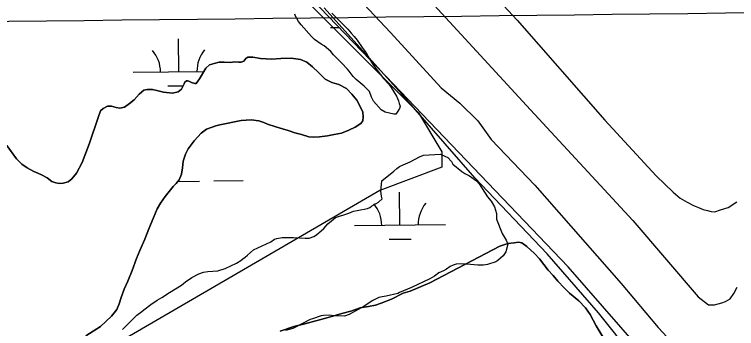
# Model space of a CAD drawing. Extents: x 3694830 to 3732949, y 415201 to 440970.
# Drawn here: x 3705329 to 3706120, y 432475 to 432819 of the extents above; entities that cross this region are included whole.
import ezdxf

# ---------------------------------------------------------------- set-up
doc = ezdxf.new("R2010")
doc.units = 0
for name, color, linetype in [('V-GRID-MAJR', 7, 'Continuous'), ('V-LEVE-TOET', 7, 'Continuous'), ('V-SITE-VEGE', 7, 'Continuous'), ('V-TOPO-SHOR', 7, 'Continuous'), ('V-WETL-SWMP', 7, 'Continuous')]:
    doc.layers.add(name, color=color, linetype=linetype)

msp = doc.modelspace()

# ---------------------------------------------------------------- linework, layer by layer
at = {"layer": 'V-GRID-MAJR'}
msp.add_spline([(3698914.333, 432737.11), (3704206.2600000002, 432798.304), (3709498.1780000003, 432860.268), (3714790.0870000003, 432923.001), (3720081.987, 432986.504), (3725373.878, 433050.776), (3730665.759, 433115.819), (3730665.7600000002, 433115.819)], degree=3, dxfattribs=at)
at = {"layer": 'V-LEVE-TOET'}
for points in [[(3705670.768, 432874.044), (3705740.9, 432799.157), (3705796.585, 432738.42), (3705816.819, 432721.757), (3705836.627, 432702.197), (3705851.4590000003, 432681.829), (3705899.319, 432631.89900000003), (3705993.758, 432524.17), (3706034.165, 432475.927), (3706044.0670000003, 432465.528), (3706056.863, 432453.868), (3706071.295, 432436.819), (3706097.686, 432405.626), (3706166.5700000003, 432330.329)], [(3706164.668, 432272.735), (3706100.3200000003, 432342.62700000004), (3706046.279, 432400.87), (3706006.683, 432444.966), (3705968.758, 432491.95300000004), (3705912.676, 432556.836), (3705833.463, 432640.05), (3705753.458, 432731.55700000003), (3705668.079, 432825.98600000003)]]:
    msp.add_lwpolyline(points, dxfattribs=at)
at = {"layer": 'V-SITE-VEGE'}
for points in [[(3705676.58, 432820.389), (3705694.076, 432802.739), (3705697.7770000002, 432798.332), (3705701.142, 432794.598), (3705704.505, 432790.529), (3705709.879, 432782.732), (3705714.247, 432776.969), (3705717.936, 432770.192), (3705722.298, 432763.08), (3705733.39, 432748.838), (3705739.106, 432742.393), (3705741.795, 432738.663), (3705747.5, 432729.177), (3705749.843, 432724.096), (3705750.509, 432721.39), (3705751.508, 432718.343), (3705750.822, 432715.982), (3705749.12, 432712.947), (3705746.7430000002, 432709.57800000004), (3705744.711, 432709.586), (3705734.9220000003, 432711.994), (3705730.539, 432714.378), (3705722.47, 432723.875), (3705720.123, 432728.28), (3705717.782, 432734.373), (3705716.1010000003, 432736.406), (3705712.0640000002, 432740.48), (3705703.307, 432747.613), (3705699.9420000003, 432751.009), (3705695.573, 432756.772), (3705693.892, 432758.80700000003), (3705687.5, 432765.592), (3705678.413, 432774.755), (3705675.386, 432778.14900000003), (3705668.3170000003, 432784.60000000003), (3705664.946, 432786.306), (3705657.532, 432791.405), (3705654.167, 432794.799), (3705643.069, 432807.349), (3705640.044, 432811.083), (3705636.687, 432816.842), (3705636.022, 432819.20900000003)], [(3705447.321, 432473.951), (3705462.933, 432489.43), (3705468.356, 432493.462), (3705470.7320000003, 432495.48), (3705478.191, 432501.194), (3705485.307, 432505.896), (3705490.39, 432508.91500000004), (3705498.523, 432514.286), (3705511.739, 432522.341), (3705516.146, 432526.04000000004), (3705523.267, 432530.74), (3705530.718, 432534.764), (3705535.793, 432536.434), (3705540.8680000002, 432537.425), (3705551.683, 432538.054), (3705559.805, 432540.722), (3705571.997, 432546.418), (3705576.74, 432549.438), (3705579.114, 432551.118), (3705581.488, 432553.135), (3705584.199, 432555.15), (3705590.646, 432560.868), (3705609.611, 432569.912), (3705613.6780000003, 432572.599), (3705616.3850000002, 432573.601), (3705622.134, 432574.59), (3705634.637, 432574.537), (3705647.478, 432573.805), (3705651.8710000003, 432573.787), (3705656.948, 432575.792), (3705659.998, 432577.469), (3705667.8000000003, 432584.53500000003), (3705672.216, 432589.583), (3705676.285, 432592.946), (3705680.693, 432596.30700000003), (3705695.248, 432601.314), (3705700.325, 432603.317), (3705704.384, 432603.979), (3705715.883, 432606.297), (3705718.253, 432607.298), (3705720.289, 432608.98), (3705727.741, 432613.342), (3705731.813, 432617.043), (3705731.147, 432619.748), (3705730.4960000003, 432625.159), (3705731.559, 432636.64400000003), (3705744.443, 432647.067), (3705747.838, 432650.093), (3705750.89, 432652.447), (3705754.951, 432654.118), (3705762.4020000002, 432657.466), (3705772.5640000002, 432662.83), (3705776.965, 432664.837), (3705795.895, 432665.773), (3705800.617, 432663.72500000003), (3705803.65, 432662.021), (3705807.6890000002, 432657.94800000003), (3705809.366, 432654.898), (3705819.131, 432646.74700000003), (3705822.502, 432644.705), (3705827.561, 432641.979), (3705835.311, 432636.54000000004), (3705838, 432633.148), (3705847.4020000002, 432619.253), (3705851.099, 432614.167), (3705854.789, 432608.068), (3705857.126, 432600.96400000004), (3705857.097, 432594.539), (3705863.452, 432578.966), (3705867.8140000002, 432571.514), (3705869.485, 432567.113), (3705867.421, 432558.673), (3705864.361, 432554.292), (3705858.594, 432549.248), (3705856.561, 432547.904), (3705847.0840000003, 432544.902), (3705843.0270000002, 432544.243), (3705836.6070000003, 432544.271), (3705828.4990000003, 432544.984), (3705817.685, 432545.707), (3705812.955, 432545.387), (3705809.569, 432544.38800000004), (3705806.522, 432542.711), (3705802.454, 432540.026), (3705799.065, 432538.01300000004)], [(3705799.065, 432538.01300000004), (3705793.988, 432535.668), (3705789.241, 432532.309), (3705784.16, 432529.288), (3705763.841, 432519.912), (3705750.974, 432514.223), (3705748.9420000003, 432513.217), (3705736.089, 432510.229), (3705731.6920000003, 432509.572), (3705728.309, 432508.913), (3705725.9390000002, 432507.909), (3705721.536, 432505.56200000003), (3705712.045, 432499.18), (3705695.784, 432490.124), (3705690.372, 432488.45900000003), (3705678.882, 432488.846), (3705674.153, 432489.543), (3705667.393, 432489.233), (3705665.025, 432488.568), (3705655.551, 432485.565), (3705652.842, 432484.564), (3705645.3910000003, 432480.87700000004), (3705633.873, 432474.844), (3705625.753, 432472.51300000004)]]:
    msp.add_lwpolyline(points, dxfattribs=at)
at = {"layer": 'V-TOPO-SHOR'}
for p, q in [((3705580.0269892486, 432767.7350395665), (3705577.2089892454, 432766.74203957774)), ((3705582.450989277, 432770.5390394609), (3705580.0269892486, 432767.7350395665)), ((3705584.467989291, 432772.1390394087), (3705582.450989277, 432770.5390394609)), ((3705590.09598927, 432772.1150394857), (3705584.467989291, 432772.1390394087)), ((3705598.3309892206, 432770.6730396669), (3705590.09598927, 432772.1150394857)), ((3705610.789989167, 432770.01703986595), (3705598.3309892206, 432770.6730396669)), ((3705620.641989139, 432770.5780399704), (3705610.789989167, 432770.01703986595)), ((3705632.0999891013, 432770.93204010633), (3705620.641989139, 432770.5780399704)), ((3705642.143989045, 432769.4820403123), (3705632.0999891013, 432770.93204010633)), ((3705649.3669889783, 432766.4370405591), (3705642.143989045, 432769.4820403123)), ((3705538.386989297, 432760.07303938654), (3705531.503989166, 432748.44403986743)), ((3705542.62298933, 432763.67303926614), (3705538.386989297, 432760.07303938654)), ((3705547.6549893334, 432765.25903925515), (3705542.62298933, 432763.67303926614)), ((3705553.2879893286, 432766.4420392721), (3705547.6549893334, 432765.25903925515)), ((3705558.7149893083, 432766.419039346), (3705553.2879893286, 432766.4420392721)), ((3705565.54798928, 432766.18903944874), (3705558.7149893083, 432766.419039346)), ((3705569.9729892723, 432766.7730394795), (3705565.54798928, 432766.18903944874)), ((3705574.192989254, 432766.5540395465), (3705569.9729892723, 432766.7730394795)), ((3705577.2089892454, 432766.74203957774), (3705574.192989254, 432766.5540395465)), ((3705655.3769888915, 432761.58704087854), (3705649.3669889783, 432766.4370405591)), ((3705662.1839887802, 432755.12604128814), (3705655.3769888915, 432761.58704087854)), ((3705669.1889886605, 432748.06104173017), (3705662.1839887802, 432755.12604128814)), ((3705515.608989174, 432744.6920398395), (3705514.796989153, 432742.8860399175)), ((3705517.423989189, 432746.2920397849), (3705515.608989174, 432744.6920398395)), ((3705518.4289891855, 432746.2880397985), (3705517.423989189, 432746.2920397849)), ((3705520.034989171, 432745.67803985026), (3705518.4289891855, 432746.2880397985)), ((3705522.642989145, 432744.46103994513), (3705520.034989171, 432745.67803985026)), ((3705526.4569891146, 432743.23904005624), (3705522.642989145, 432744.46103994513)), ((3705531.503989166, 432748.44403986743), (3705528.064989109, 432743.23204007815)), ((3705676.609988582, 432744.21104201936), (3705669.1889886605, 432748.06104173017)), ((3705684.439988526, 432742.1680422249), (3705676.609988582, 432744.21104201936)), ((3705474.1689892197, 432736.8270396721), (3705470.5469892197, 432735.8380396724)), ((3705480.1979891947, 432736.60103976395), (3705474.1689892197, 432736.8270396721)), ((3705486.221989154, 432735.1680399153), (3705480.1979891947, 432736.60103976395)), ((3705511.9579890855, 432737.06904016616), (3705508.126989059, 432734.07004026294)), ((3705514.796989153, 432742.8860399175), (3705511.9579890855, 432737.06904016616)), ((3705528.064989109, 432743.23204007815), (3705526.4569891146, 432743.23904005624)), ((3705692.8629884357, 432737.7100425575), (3705684.439988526, 432742.1680422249)), ((3705698.6659883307, 432731.4540429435), (3705692.8629884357, 432737.7100425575)), ((3705465.3029891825, 432731.639039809), (3705460.049989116, 432725.2290400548)), ((3705470.5469892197, 432735.8380396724), (3705465.3029891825, 432731.639039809)), ((3705492.0449891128, 432733.73704006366), (3705486.221989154, 432735.1680399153)), ((3705498.875989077, 432732.90404019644), (3705492.0449891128, 432733.73704006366)), ((3705501.889989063, 432732.69004024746), (3705498.875989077, 432732.90404019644)), ((3705508.126989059, 432734.07004026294), (3705501.889989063, 432732.69004024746)), ((3705703.864988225, 432725.0000433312), (3705698.6659883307, 432731.4540429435)), ((3705455.0079890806, 432721.2300401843), (3705449.3629890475, 432717.23404030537)), ((3705460.049989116, 432725.2290400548), (3705455.0079890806, 432721.2300401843)), ((3705707.4559881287, 432718.75404368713), (3705703.864988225, 432725.0000433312)), ((3705423.2149890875, 432713.1240401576), (3705420.5709890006, 432705.8990404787)), ((3705425.838989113, 432715.7260400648), (3705423.2149890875, 432713.1240401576)), ((3705430.674989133, 432718.5190399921), (3705425.838989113, 432715.7260400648)), ((3705435.2979891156, 432718.50004005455), (3705430.674989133, 432718.5190399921)), ((3705440.1149890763, 432716.87104019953), (3705435.2979891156, 432718.50004005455)), ((3705444.332989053, 432716.2500402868), (3705440.1149890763, 432716.87104019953)), ((3705449.3629890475, 432717.23404030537), (3705444.332989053, 432716.2500402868)), ((3705710.4409880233, 432711.70604407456), (3705707.4559881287, 432718.75404368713)), ((3705420.5709890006, 432705.8990404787), (3705411.004988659, 432677.7990417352)), ((3705711.0229879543, 432706.67904433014), (3705710.4409880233, 432711.70604407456)), ((3705710.601987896, 432702.25804454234), (3705711.0229879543, 432706.67904433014)), ((3705539.089988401, 432693.35904268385), (3705549.5459884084, 432696.7290426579)), ((3705549.5459884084, 432696.7290426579), (3705553.9689884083, 432697.91504265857)), ((3705553.9689884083, 432697.91504265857), (3705577.281988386, 432702.635042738)), ((3705577.281988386, 432702.635042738), (3705588.1289883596, 432703.5930428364)), ((3705588.1289883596, 432703.5930428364), (3705596.757988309, 432702.15104302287)), ((3705596.757988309, 432702.15104302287), (3705602.171988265, 432700.3210431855)), ((3705602.171988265, 432700.3210431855), (3705606.1809882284, 432698.6980433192)), ((3705606.1809882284, 432698.6980433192), (3705615.404988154, 432695.6460435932)), ((3705702.130987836, 432695.4600447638), (3705708.579987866, 432699.4530446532)), ((3705708.579987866, 432699.4530446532), (3705710.601987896, 432702.25804454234)), ((3705525.7819882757, 432680.3640431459), (3705533.4489883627, 432688.966042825)), ((3705533.4489883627, 432688.966042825), (3705539.089988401, 432693.35904268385)), ((3705615.404988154, 432695.6460435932), (3705622.422988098, 432693.4080437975)), ((3705622.422988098, 432693.4080437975), (3705628.8409880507, 432691.57304397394)), ((3705628.8409880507, 432691.57304397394), (3705636.060987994, 432689.3340441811)), ((3705636.060987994, 432689.3340441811), (3705643.2809879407, 432687.295044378)), ((3705679.2249878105, 432687.344044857), (3705687.2629878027, 432688.9160448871)), ((3705687.2629878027, 432688.9160448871), (3705695.277987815, 432692.0270448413)), ((3705695.277987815, 432692.0270448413), (3705702.130987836, 432695.4600447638)), ((3705643.2809879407, 432687.295044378), (3705651.502987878, 432684.85104460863)), ((3705651.502987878, 432684.85104460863), (3705656.722987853, 432684.42704469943)), ((3705656.722987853, 432684.42704469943), (3705662.948987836, 432684.80304476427)), ((3705662.948987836, 432684.80304476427), (3705671.788987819, 432685.9700448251)), ((3705671.788987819, 432685.9700448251), (3705679.2249878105, 432687.344044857)), ((3705331.093988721, 432660.6910415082), (3705320.5039889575, 432675.48904063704)), ((3705411.004988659, 432677.7990417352), (3705403.075988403, 432656.52604267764)), ((3705519.118988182, 432671.5560434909), (3705525.7819882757, 432680.3640431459)), ((3705513.639988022, 432658.1260440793), (3705516.0819881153, 432665.74604373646)), ((3705516.0819881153, 432665.74604373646), (3705519.118988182, 432671.5560434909)), ((3705336.697988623, 432654.87804186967), (3705331.093988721, 432660.6910415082)), ((3705513.0059879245, 432650.6990444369), (3705513.639988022, 432658.1260440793)), ((3705342.7909885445, 432650.7120421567), (3705336.697988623, 432654.87804186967)), ((3705349.968988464, 432646.6610424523), (3705342.7909885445, 432650.7120421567)), ((3705403.075988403, 432656.52604267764), (3705396.795988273, 432645.09604315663)), ((3705511.9739878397, 432644.0770447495), (3705513.0059879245, 432650.6990444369)), ((3705354.3849884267, 432645.0750425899), (3705349.968988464, 432646.6610424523)), ((3705358.395988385, 432643.04804274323), (3705354.3849884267, 432645.0750425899)), ((3705364.612988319, 432639.80504298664), (3705358.395988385, 432643.04804274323)), ((3705396.795988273, 432645.09604315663), (3705391.743988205, 432638.68504340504)), ((3705509.3369877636, 432637.6620450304), (3705511.9739878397, 432644.0770447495)), ((3705369.822988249, 432635.9640432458), (3705364.612988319, 432639.80504298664)), ((3705374.2379882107, 432634.3370433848), (3705369.822988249, 432635.9640432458)), ((3705378.0549881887, 432633.71804346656), (3705374.2379882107, 432634.3370433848)), ((3705382.2769881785, 432634.10204350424), (3705378.0549881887, 432633.71804346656)), ((3705387.71098818, 432635.687043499), (3705382.2769881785, 432634.10204350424)), ((3705391.743988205, 432638.68504340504), (3705387.71098818, 432635.687043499)), ((3705502.678987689, 432630.26104530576), (3705505.9069877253, 432633.8620451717)), ((3705505.9069877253, 432633.8620451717), (3705509.3369877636, 432637.6620450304)), ((3705496.824987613, 432623.05704558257), (3705502.678987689, 432630.26104530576)), ((3705488.9469874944, 432612.0460460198), (3705493.797987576, 432619.4550457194)), ((3705493.797987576, 432619.4550457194), (3705496.824987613, 432623.05704558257)), ((3705485.305987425, 432605.83704627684), (3705488.9469874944, 432612.0460460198)), ((3705482.4699873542, 432599.8250465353), (3705485.305987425, 432605.83704627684)), ((3705475.977987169, 432584.1900472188), (3705482.4699873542, 432599.8250465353)), ((3705471.711987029, 432572.56104773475), (3705475.977987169, 432584.1900472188)), ((3705466.237986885, 432560.335048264), (3705471.711987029, 432572.56104773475)), ((3705860.632985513, 432565.0900533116), (3705783.9579852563, 432525.0540542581)), ((3705869.480985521, 432568.06505328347), (3705860.632985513, 432565.0900533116)), ((3705876.311985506, 432568.8390533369), (3705869.480985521, 432568.06505328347)), ((3705881.333985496, 432569.4200533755), (3705876.311985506, 432568.8390533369)), ((3705884.9449854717, 432568.60205346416), (3705881.333985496, 432569.4200533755)), ((3705890.5519854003, 432564.7630537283), (3705884.9449854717, 432568.60205346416)), ((3705898.9519852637, 432556.89605422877), (3705890.5519854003, 432564.7630537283)), ((3705462.3859867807, 432551.5160486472), (3705466.237986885, 432560.335048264)), ((3705904.3489851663, 432551.05005458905), (3705898.9519852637, 432556.89605422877)), ((3705457.7119866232, 432538.4840492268), (3705462.3859867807, 432551.5160486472)), ((3705909.1419850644, 432544.80505496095), (3705904.3489851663, 432551.05005458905)), ((3705453.0439864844, 432526.8570497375), (3705457.7119866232, 432538.4840492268)), ((3705913.934984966, 432538.7600553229), (3705909.1419850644, 432544.80505496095)), ((3705919.13098487, 432532.9150556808), (3705913.934984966, 432538.7600553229)), ((3705924.325984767, 432526.6680560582), (3705919.13098487, 432532.9150556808)), ((3705449.1919863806, 432518.03805012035), (3705453.0439864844, 432526.8570497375)), ((3705783.9579852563, 432525.0540542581), (3705762.432985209, 432515.70705443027)), ((3705931.121984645, 432519.41005650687), (3705924.325984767, 432526.6680560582)), ((3705445.7389862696, 432508.8160505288), (3705449.1919863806, 432518.03805012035)), ((3705762.432985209, 432515.70705443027), (3705754.9939852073, 432513.5300544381)), ((3705937.1219845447, 432513.5620568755), (3705931.121984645, 432519.41005650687)), ((3705443.5009861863, 432501.9980508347), (3705445.7389862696, 432508.8160505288)), ((3705741.9139851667, 432506.95905458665), (3705730.8509851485, 432502.58805465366)), ((3705754.9939852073, 432513.5300544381), (3705741.9139851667, 432506.95905458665)), ((3705947.326984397, 432505.28605742), (3705937.1219845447, 432513.5620568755)), ((3705440.8639861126, 432495.7850511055), (3705443.5009861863, 432501.9980508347)), ((3705716.980985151, 432499.0330546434), (3705707.5369851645, 432497.466054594)), ((3705724.6179851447, 432500.60705466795), (3705716.980985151, 432499.0330546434)), ((3705730.8509851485, 432502.58805465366), (3705724.6179851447, 432500.60705466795)), ((3705954.5229842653, 432497.424057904), (3705947.326984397, 432505.28605742)), ((3705435.009986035, 432488.3800513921), (3705440.8639861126, 432495.7850511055)), ((3705687.630985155, 432491.3260546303), (3705672.752985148, 432486.7700546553)), ((3705697.4809851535, 432493.89405463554), (3705687.630985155, 432491.3260546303)), ((3705707.5369851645, 432497.466054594), (3705697.4809851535, 432493.89405463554)), ((3705959.9139841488, 432490.17205833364), (3705954.5229842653, 432497.424057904)), ((3705422.912985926, 432476.98505179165), (3705435.009986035, 432488.3800513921)), ((3705672.752985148, 432486.7700546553), (3705647.0209851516, 432480.05205464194)), ((3705966.2879839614, 432477.89605902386), (3705959.9139841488, 432490.17205833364)), ((3705407.0069858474, 432466.81205207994), (3705422.912985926, 432476.98505179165)), ((3705634.9599851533, 432476.890054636), (3705620.079985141, 432471.9330546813)), ((3705647.0209851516, 432480.05205464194), (3705634.9599851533, 432476.890054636)), ((3705981.1509835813, 432453.5830604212), (3705966.2879839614, 432477.89605902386))]:
    msp.add_line(p, q, dxfattribs=at)
for points in [[(3701950.8303353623, 436652.0474332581), (3702052.5283444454, 436447.2082848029), (3702248.2719984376, 436259.97522446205), (3702707.8440556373, 435808.9137609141), (3703303.585611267, 435247.21457989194), (3704112.092008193, 434413.17640201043), (3704716.3441574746, 433808.92425272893), (3705507.829367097, 432974.8860748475), (3705771.657770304, 432711.0576716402), (3705797.1895512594, 432668.5047033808), (3705797.1895512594, 432651.48351607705), (3705729.104802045, 432625.9517351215), (3705363.149275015, 432413.1868938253)], [(3705810.2660000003, 432887.283), (3705879.887, 432812.59), (3705975.918, 432702.91500000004), (3706032.22, 432642.268), (3706050.793, 432624.147), (3706058.2660000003, 432617.629), (3706066.153, 432613.135), (3706073.028, 432609.457), (3706078.494, 432607.407), (3706083.555, 432605.359), (3706088.415, 432604.12200000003), (3706092.464, 432603.09), (3706096.3140000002, 432602.67), (3706102.605, 432604.669), (3706110.93, 432607.473), (3706120.687, 432613.512)], [(3705742.323, 432879.867), (3705890.0330000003, 432719.295), (3706006.673, 432593.317), (3706078.281, 432509.494), (3706089.598, 432500.931), (3706096.0840000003, 432500.905), (3706104.203, 432502.898), (3706108.059, 432504.3), (3706113.14, 432507.319), (3706117.423, 432513.381), (3706121.103, 432520.25800000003)]]:
    msp.add_lwpolyline(points, dxfattribs=at)
at = {"layer": 'V-WETL-SWMP'}
for p, q in [((3705675.343283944, 432804.5122377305), (3705684.4463673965, 432804.6208126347)), ((3705508.8449095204, 432756.0930647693), (3705508.4155584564, 432792.09050436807)), ((3705458.8484656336, 432755.49674384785), (3705536.224600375, 432756.4196296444)), ((3705497.0297995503, 432740.52004523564), (3705513.7395295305, 432740.719346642)), ((3705507.838142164, 432636.0015164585), (3705531.4314218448, 432636.28291979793)), ((3705547.430283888, 432636.4737424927), (3705579.4280079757, 432636.8553878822)), ((3705751.3369939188, 432588.16018306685), (3705750.907642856, 432624.15762266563)), ((3705701.3405500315, 432587.56386214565), (3705801.333437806, 432588.75650398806)), ((3705739.5218839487, 432572.5871635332), (3705763.5201770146, 432572.87339757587))]:
    msp.add_line(p, q, dxfattribs=at)
for points in [[(3705274.766116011, 431361.7935730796), (3705566.5009669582, 431469.05212159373), (3705812.104967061, 431543.4851212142), (3706056.6099674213, 431636.79111989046), (3706311.7129676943, 431726.5141188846), (3706443.983967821, 431771.94611841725), (3706493.6429680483, 431802.39611758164), (3706501.9379681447, 431811.7951172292), (3706506.7149683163, 431825.92611659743), (3706513.584349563, 431844.83371360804), (3706516.571505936, 431855.28613815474), (3706515.077649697, 431873.20660911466), (3706494.170163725, 431909.0493974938), (3706423.98103924, 431991.18585559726), (3706226.855035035, 432209.21887107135), (3705935.6470854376, 432542.241685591), (3705727.632090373, 432759.6736674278), (3705434.1080884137, 433065.16967463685)], [(3705320.5039889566, 432675.4890406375), (3705331.093988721, 432660.6910415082), (3705336.697988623, 432654.87804186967), (3705342.7909885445, 432650.71204215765), (3705349.9689884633, 432646.66104245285), (3705354.3849884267, 432645.07504259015), (3705358.3959883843, 432643.0480427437), (3705364.612988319, 432639.8050429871), (3705369.822988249, 432635.9640432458), (3705374.2379882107, 432634.33704338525), (3705378.0549881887, 432633.71804346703), (3705382.2769881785, 432634.10204350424), (3705387.71098818, 432635.6870434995), (3705391.7439882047, 432638.68504340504), (3705396.795988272, 432645.09604315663), (3705403.075988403, 432656.5260426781), (3705411.0049886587, 432677.7990417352), (3705420.570989, 432705.8990404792), (3705423.214989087, 432713.1240401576), (3705425.838989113, 432715.7260400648), (3705430.674989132, 432718.5190399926), (3705435.2979891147, 432718.500040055), (3705440.114989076, 432716.8710402), (3705444.332989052, 432716.2500402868), (3705449.362989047, 432717.23404030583), (3705455.00798908, 432721.23004018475), (3705460.049989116, 432725.2290400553), (3705465.3029891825, 432731.639039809), (3705470.5469892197, 432735.8380396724), (3705474.1689892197, 432736.8270396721), (3705480.1979891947, 432736.6010397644), (3705486.221989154, 432735.1680399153), (3705492.0449891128, 432733.73704006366), (3705498.875989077, 432732.9040401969), (3705501.8899890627, 432732.6900402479), (3705508.126989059, 432734.07004026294), (3705511.957989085, 432737.0690401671), (3705514.796989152, 432742.88603991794), (3705515.608989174, 432744.69203984), (3705517.4239891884, 432746.2920397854), (3705518.4289891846, 432746.28803979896), (3705520.034989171, 432745.6780398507), (3705522.642989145, 432744.4610399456), (3705526.4569891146, 432743.2390400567), (3705528.064989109, 432743.23204007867), (3705531.503989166, 432748.4440398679), (3705538.386989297, 432760.07303938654), (3705542.6229893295, 432763.6730392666), (3705547.6549893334, 432765.2590392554), (3705553.2879893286, 432766.4420392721), (3705558.7149893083, 432766.41903934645), (3705565.54798928, 432766.1890394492), (3705569.9729892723, 432766.77303948), (3705574.192989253, 432766.5540395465), (3705577.2089892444, 432766.7420395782), (3705580.026989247, 432767.73503956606), (3705582.4509892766, 432770.5390394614), (3705584.46798929, 432772.1390394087), (3705590.0959892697, 432772.1150394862), (3705598.3309892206, 432770.6730396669), (3705610.789989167, 432770.0170398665), (3705620.641989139, 432770.5780399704), (3705632.0999891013, 432770.9320401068), (3705642.143989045, 432769.48204031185), (3705649.3669889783, 432766.4370405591), (3705655.3769888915, 432761.587040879), (3705662.1839887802, 432755.12604128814), (3705669.18898866, 432748.06104173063), (3705676.6099885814, 432744.21104201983), (3705684.439988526, 432742.16804222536), (3705692.8629884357, 432737.71004255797), (3705698.66598833, 432731.45404294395), (3705703.864988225, 432725.00004333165), (3705707.4559881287, 432718.7540436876), (3705710.440988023, 432711.706044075), (3705711.0229879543, 432706.6790443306), (3705710.601987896, 432702.25804454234), (3705708.5799878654, 432699.45304465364), (3705702.130987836, 432695.4600447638), (3705695.277987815, 432692.0270448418), (3705687.2629878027, 432688.91604488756), (3705679.2249878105, 432687.344044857), (3705671.7889878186, 432685.9700448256), (3705662.9489878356, 432684.80304476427), (3705656.722987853, 432684.42704469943), (3705651.502987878, 432684.85104460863), (3705643.2809879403, 432687.29504437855), (3705636.060987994, 432689.3340441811), (3705628.8409880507, 432691.57304397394), (3705622.422988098, 432693.408043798), (3705615.404988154, 432695.6460435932), (3705606.1809882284, 432698.6980433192), (3705602.171988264, 432700.32104318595), (3705596.7579883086, 432702.15104302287), (3705588.1289883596, 432703.59304283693), (3705577.2819883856, 432702.635042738), (3705553.9689884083, 432697.91504265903), (3705549.545988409, 432696.72904265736), (3705539.0899884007, 432693.3590426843), (3705533.4489883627, 432688.966042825), (3705525.7819882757, 432680.3640431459), (3705519.118988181, 432671.5560434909), (3705516.0819881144, 432665.74604373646), (3705513.639988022, 432658.1260440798), (3705513.005987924, 432650.6990444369), (3705511.973987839, 432644.07704475), (3705509.336987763, 432637.6620450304), (3705505.9069877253, 432633.8620451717), (3705502.678987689, 432630.26104530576), (3705496.8249876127, 432623.05704558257), (3705493.797987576, 432619.45504571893), (3705488.9469874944, 432612.0460460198), (3705485.305987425, 432605.8370462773), (3705482.4699873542, 432599.8250465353), (3705475.977987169, 432584.1900472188), (3705471.711987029, 432572.56104773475), (3705466.237986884, 432560.33504826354), (3705462.3859867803, 432551.51604864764), (3705457.7119866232, 432538.4840492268), (3705453.0439864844, 432526.85704973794), (3705449.1919863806, 432518.03805012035), (3705445.738986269, 432508.8160505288), (3705443.5009861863, 432501.9980508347), (3705440.8639861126, 432495.785051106), (3705435.0099860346, 432488.3800513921), (3705422.9129859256, 432476.9850517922), (3705407.0069858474, 432466.8120520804)], [(3705620.079985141, 432471.9330546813), (3705634.9599851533, 432476.890054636), (3705647.0209851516, 432480.05205464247), (3705672.752985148, 432486.7700546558), (3705687.630985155, 432491.32605463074), (3705697.4809851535, 432493.894054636), (3705707.5369851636, 432497.466054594), (3705716.9809851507, 432499.0330546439), (3705724.617985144, 432500.60705466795), (3705730.8509851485, 432502.58805465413), (3705741.9139851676, 432506.95905458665), (3705754.993985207, 432513.53005443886), (3705762.432985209, 432515.70705443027), (3705783.9579852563, 432525.0540542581), (3705860.6329855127, 432565.09005331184), (3705869.480985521, 432568.06505328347), (3705876.311985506, 432568.83905333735), (3705881.333985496, 432569.4200533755), (3705884.9449854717, 432568.6020534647), (3705890.5519853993, 432564.76305372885), (3705898.9519852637, 432556.8960542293), (3705904.348985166, 432551.0500545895), (3705909.1419850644, 432544.80505496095), (3705913.934984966, 432538.76005532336), (3705919.13098487, 432532.91505568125), (3705924.325984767, 432526.6680560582), (3705931.121984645, 432519.41005650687), (3705937.1219845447, 432513.5620568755), (3705947.326984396, 432505.2860574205), (3705954.5229842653, 432497.424057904), (3705959.913984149, 432490.17205833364), (3705966.2879839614, 432477.8960590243), (3705981.150983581, 432453.5830604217)]]:
    msp.add_lwpolyline(points, dxfattribs=at)
for centre, radius, start, end in [((3705453.600239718, 432755.9089838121), 35.24628790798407, 359.9115295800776, 41.45518791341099), ((3705564.078253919, 432757.22668455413), 35.24628790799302, 139.91152657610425, 181.45518490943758), ((3705696.0923241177, 432587.97610210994), 35.24628790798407, 359.9115295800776, 41.45518791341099), ((3705806.570338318, 432589.2938028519), 35.24628790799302, 139.91152657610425, 181.45518490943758)]:
    msp.add_arc(centre, radius, start, end, dxfattribs=at)

doc.saveas('drawing.dxf')
